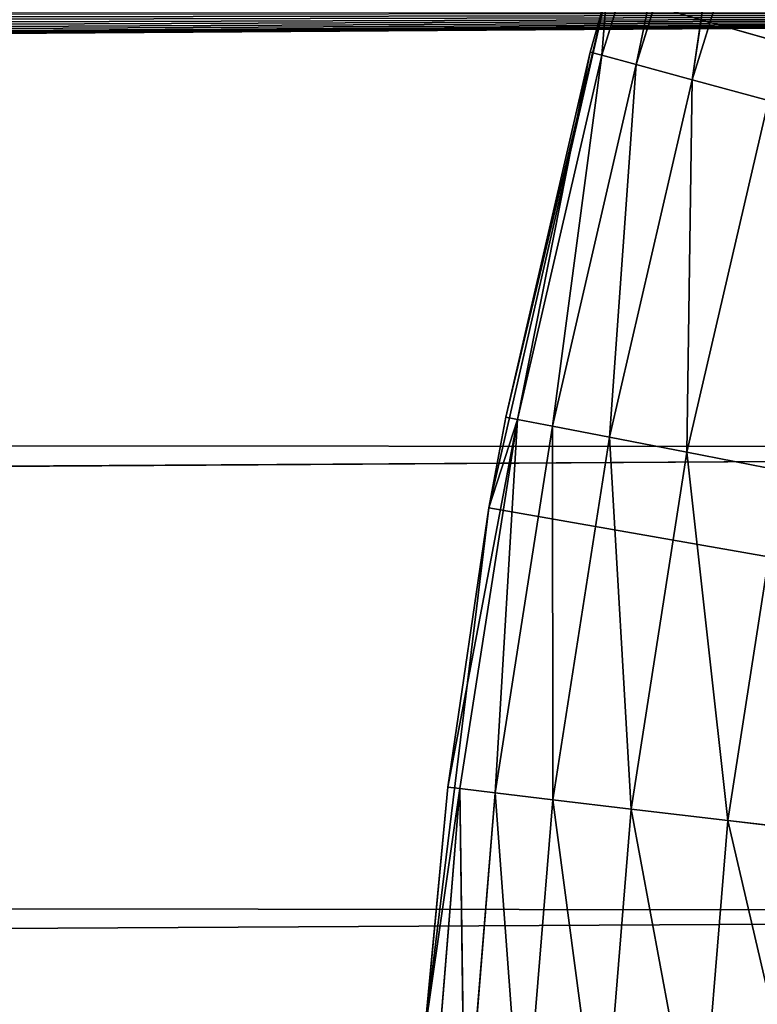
# Model space of a CAD drawing. Extents: x 0.4 to 80.4, y 0.1 to 20.1.
# Tile 385 of 656: x 77.6953 to 77.7888, y 2.6163 to 2.7411. Entities that reach past the tile are written whole.
import ezdxf

# ---------------------------------------------------------------- set-up
doc = ezdxf.new("R2010")
doc.units = 0
doc.header["$LTSCALE"] = 2.54
doc.layers.get('0').update_dxf_attribs({"color": 13, "linetype": 'CONTINUOUS'})

# ---------------------------------------------------------------- blocks, each defined once
blk = doc.blocks.new('P__KA_KUCHENNA_MOLISA_STL')
at = {"color": 0}
for p, q in [((77.78311, 2.78185, 88.98264), (77.76907, 2.73661, 88.98264)), ((77.78311, 2.78185, 88.98264), (77.76907, 2.73661, 88.98264)), ((77.78311, 2.78185, 88.98264), (77.77342, 2.73543, 88.9658)), ((77.78311, 2.78185, 88.98264), (77.77342, 2.73543, 88.9658)), ((77.78737, 2.78035, 88.9658), (77.77342, 2.73543, 88.9658)), ((77.78737, 2.78035, 88.9658), (77.77342, 2.73543, 88.9658)), ((77.78737, 2.78035, 88.9658), (77.78053, 2.7335, 88.95)), ((77.78737, 2.78035, 88.9658), (77.78053, 2.7335, 88.95)), ((77.79432, 2.77791, 88.95), (77.78053, 2.7335, 88.95)), ((77.79432, 2.77791, 88.95), (77.78053, 2.7335, 88.95)), ((77.75475, 2.67927, 89.4), (77.76968, 2.74451, 89.4)), ((77.75475, 2.67927, 89.4), (77.76968, 2.74451, 89.4)), ((77.76968, 2.74451, 89.4), (77.75687, 2.69075, 89)), ((77.76968, 2.74451, 89.4), (77.75687, 2.69075, 89)), ((77.76968, 2.74451, 89.4), (77.7676, 2.73701, 89)), ((77.76968, 2.74451, 89), (77.7676, 2.73701, 89)), ((77.76968, 2.74451, 89.4), (77.7676, 2.73701, 89)), ((77.76968, 2.74451, 89), (77.7676, 2.73701, 89)), ((77.76968, 2.74451, 89), (77.76907, 2.73661, 88.98264)), ((77.76968, 2.74451, 89), (77.76907, 2.73661, 88.98264)), ((78.395, 2.56711, 89.4), (77.76968, 2.74451, 89.4)), ((78.395, 2.56711, 89.4), (77.76968, 2.74451, 89.4)), ((2.45578, 2.22243, 89.4), (78.09189, 2.74211, 89.4)), ((2.45578, 2.22243, 89.4), (78.09189, 2.74211, 89.4)), ((2.51471, 2.23822, 89.4), (78.09189, 2.74211, 89.4)), ((2.51471, 2.23822, 89.4), (78.09189, 2.74211, 89.4)), ((78.09189, 2.74211, 89.4), (2.57, 2.264, 89.4)), ((78.09189, 2.74211, 89.4), (2.57, 2.264, 89.4)), ((2.61998, 2.299, 89.4), (78.09189, 2.74211, 89.4)), ((2.61998, 2.299, 89.4), (78.09189, 2.74211, 89.4)), ((2.66312, 2.34213, 89.4), (78.09189, 2.74211, 89.4)), ((2.66312, 2.34213, 89.4), (78.09189, 2.74211, 89.4)), ((2.69811, 2.39211, 89.4), (78.09189, 2.74211, 89.4)), ((2.69811, 2.39211, 89.4), (78.09189, 2.74211, 89.4)), ((2.69811, 2.74211, 89.5), (78.05032, 2.62789, 89.5)), ((78.06611, 2.68682, 89.5), (2.69811, 2.74211, 89.5)), ((2.69811, 2.74211, 89.5), (78.05032, 2.62789, 89.5)), ((78.06611, 2.68682, 89.5), (2.69811, 2.74211, 89.5)), ((2.7239, 2.4474, 89.4), (78.09189, 2.74211, 89.4)), ((2.7239, 2.4474, 89.4), (78.09189, 2.74211, 89.4)), ((2.73968, 2.50633, 89.4), (78.09189, 2.74211, 89.4)), ((2.73968, 2.50633, 89.4), (78.09189, 2.74211, 89.4)), ((77.7676, 2.73701, 89), (77.75687, 2.69075, 89)), ((77.7676, 2.73701, 89), (77.75687, 2.69075, 89)), ((77.75836, 2.69047, 88.98264), (77.7676, 2.73701, 89)), ((77.75836, 2.69047, 88.98264), (77.7676, 2.73701, 89)), ((77.76907, 2.73661, 88.98264), (77.7676, 2.73701, 89)), ((77.76907, 2.73661, 88.98264), (77.7676, 2.73701, 89)), ((77.75836, 2.69047, 88.98264), (77.76907, 2.73661, 88.98264)), ((77.75836, 2.69047, 88.98264), (77.76907, 2.73661, 88.98264)), ((77.76279, 2.68961, 88.9658), (77.76907, 2.73661, 88.98264)), ((77.76279, 2.68961, 88.9658), (77.76907, 2.73661, 88.98264)), ((77.77342, 2.73543, 88.9658), (77.76907, 2.73661, 88.98264)), ((77.77342, 2.73543, 88.9658), (77.76907, 2.73661, 88.98264)), ((77.76279, 2.68961, 88.9658), (77.77342, 2.73543, 88.9658)), ((77.76279, 2.68961, 88.9658), (77.77342, 2.73543, 88.9658)), ((77.77003, 2.68821, 88.95), (77.77342, 2.73543, 88.9658)), ((77.77003, 2.68821, 88.95), (77.77342, 2.73543, 88.9658)), ((77.78053, 2.7335, 88.95), (77.77342, 2.73543, 88.9658)), ((77.78053, 2.7335, 88.95), (77.77342, 2.73543, 88.9658)), ((77.77003, 2.68821, 88.95), (77.78053, 2.7335, 88.95)), ((77.77003, 2.68821, 88.95), (77.78053, 2.7335, 88.95)), ((77.77984, 2.6863, 88.93572), (77.78053, 2.7335, 88.95)), ((77.77984, 2.6863, 88.93572), (77.78053, 2.7335, 88.95)), ((77.79018, 2.73089, 88.93572), (77.78053, 2.7335, 88.95)), ((77.79018, 2.73089, 88.93572), (77.78053, 2.7335, 88.95)), ((77.77984, 2.6863, 88.93572), (77.79018, 2.73089, 88.93572)), ((77.77984, 2.6863, 88.93572), (77.79018, 2.73089, 88.93572)), ((77.75475, 2.67927, 89.4), (77.75687, 2.69075, 89)), ((77.75687, 2.69075, 89), (77.75475, 2.67927, 89)), ((77.75475, 2.67927, 89.4), (77.75687, 2.69075, 89)), ((77.75687, 2.69075, 89), (77.75475, 2.67927, 89)), ((77.75836, 2.69047, 88.98264), (77.75687, 2.69075, 89)), ((77.75836, 2.69047, 88.98264), (77.75687, 2.69075, 89)), ((77.74955, 2.64384, 89), (77.75836, 2.69047, 88.98264)), ((77.74955, 2.64384, 89), (77.75836, 2.69047, 88.98264)), ((77.75106, 2.64366, 88.98264), (77.75836, 2.69047, 88.98264)), ((77.75106, 2.64366, 88.98264), (77.75836, 2.69047, 88.98264)), ((77.75475, 2.67927, 89), (77.75836, 2.69047, 88.98264)), ((77.75475, 2.67927, 89), (77.75836, 2.69047, 88.98264)), ((77.75554, 2.64313, 88.9658), (77.75836, 2.69047, 88.98264)), ((77.75554, 2.64313, 88.9658), (77.75836, 2.69047, 88.98264)), ((77.75554, 2.64313, 88.9658), (77.76279, 2.68961, 88.9658)), ((77.75554, 2.64313, 88.9658), (77.76279, 2.68961, 88.9658)), ((77.75836, 2.69047, 88.98264), (77.76279, 2.68961, 88.9658)), ((77.75836, 2.69047, 88.98264), (77.76279, 2.68961, 88.9658)), ((77.76285, 2.64226, 88.95), (77.76279, 2.68961, 88.9658)), ((77.76279, 2.68961, 88.9658), (77.77003, 2.68821, 88.95)), ((77.76285, 2.64226, 88.95), (77.76279, 2.68961, 88.9658)), ((77.76279, 2.68961, 88.9658), (77.77003, 2.68821, 88.95)), ((77.76285, 2.64226, 88.95), (77.77003, 2.68821, 88.95)), ((77.76285, 2.64226, 88.95), (77.77003, 2.68821, 88.95)), ((77.77278, 2.64108, 88.93572), (77.77003, 2.68821, 88.95)), ((77.77003, 2.68821, 88.95), (77.77984, 2.6863, 88.93572)), ((77.77278, 2.64108, 88.93572), (77.77003, 2.68821, 88.95)), ((77.77003, 2.68821, 88.95), (77.77984, 2.6863, 88.93572)), ((2.395, 2.21711, 89.4), (78.06611, 2.68682, 89.4)), ((2.395, 2.21711, 89.4), (78.06611, 2.68682, 89.4)), ((2.45578, 2.22243, 89.4), (78.06611, 2.68682, 89.4)), ((2.45578, 2.22243, 89.4), (78.06611, 2.68682, 89.4)), ((77.77278, 2.64108, 88.93572), (77.77984, 2.6863, 88.93572)), ((77.77278, 2.64108, 88.93572), (77.77984, 2.6863, 88.93572)), ((77.78502, 2.63963, 88.92339), (77.77984, 2.6863, 88.93572)), ((77.77984, 2.6863, 88.93572), (77.79194, 2.68396, 88.92339)), ((77.78502, 2.63963, 88.92339), (77.77984, 2.6863, 88.93572)), ((77.77984, 2.6863, 88.93572), (77.79194, 2.68396, 88.92339)), ((77.78502, 2.63963, 88.92339), (77.79194, 2.68396, 88.92339)), ((77.78502, 2.63963, 88.92339), (77.79194, 2.68396, 88.92339)), ((77.74661, 2.61284, 89.4), (77.75475, 2.67927, 89.4)), ((77.74661, 2.61284, 89.4), (77.75475, 2.67927, 89.4)), ((77.75475, 2.67927, 89.4), (77.74955, 2.64384, 89)), ((77.75475, 2.67927, 89.4), (77.74955, 2.64384, 89)), ((77.75475, 2.67927, 89), (77.74955, 2.64384, 89)), ((77.75475, 2.67927, 89), (77.74955, 2.64384, 89)), ((77.75475, 2.67927, 89.4), (77.75475, 2.67927, 89)), ((77.75475, 2.67927, 89.4), (77.75475, 2.67927, 89)), ((77.75475, 2.67927, 89.4), (78.395, 2.56711, 89.4)), ((77.75475, 2.67927, 89.4), (78.395, 2.56711, 89.4)), ((77.74661, 2.61284, 89.4), (77.74955, 2.64384, 89)), ((77.74955, 2.64384, 89), (77.74661, 2.61284, 89)), ((77.74661, 2.61284, 89.4), (77.74955, 2.64384, 89)), ((77.74955, 2.64384, 89), (77.74661, 2.61284, 89)), ((77.75106, 2.64366, 88.98264), (77.74661, 2.61284, 89)), ((77.75106, 2.64366, 88.98264), (77.74661, 2.61284, 89)), ((77.75106, 2.64366, 88.98264), (77.74719, 2.59646, 88.98264)), ((77.75106, 2.64366, 88.98264), (77.74719, 2.59646, 88.98264)), ((77.74955, 2.64384, 89), (77.75106, 2.64366, 88.98264)), ((77.74955, 2.64384, 89), (77.75106, 2.64366, 88.98264)), ((77.75554, 2.64313, 88.9658), (77.75106, 2.64366, 88.98264)), ((77.75106, 2.64366, 88.98264), (77.75169, 2.59625, 88.9658)), ((77.75106, 2.64366, 88.98264), (77.75169, 2.59625, 88.9658)), ((77.75554, 2.64313, 88.9658), (77.75106, 2.64366, 88.98264)), ((77.75554, 2.64313, 88.9658), (77.75169, 2.59625, 88.9658)), ((77.75554, 2.64313, 88.9658), (77.75169, 2.59625, 88.9658)), ((77.76285, 2.64226, 88.95), (77.75554, 2.64313, 88.9658)), ((77.75554, 2.64313, 88.9658), (77.75905, 2.59592, 88.95)), ((77.75554, 2.64313, 88.9658), (77.75905, 2.59592, 88.95)), ((77.76285, 2.64226, 88.95), (77.75554, 2.64313, 88.9658)), ((77.76285, 2.64226, 88.95), (77.75905, 2.59592, 88.95)), ((77.76285, 2.64226, 88.95), (77.75905, 2.59592, 88.95)), ((77.77278, 2.64108, 88.93572), (77.76285, 2.64226, 88.95)), ((77.76285, 2.64226, 88.95), (77.76904, 2.59547, 88.93572)), ((77.76285, 2.64226, 88.95), (77.76904, 2.59547, 88.93572)), ((77.77278, 2.64108, 88.93572), (77.76285, 2.64226, 88.95)), ((77.77278, 2.64108, 88.93572), (77.76904, 2.59547, 88.93572)), ((77.77278, 2.64108, 88.93572), (77.76904, 2.59547, 88.93572)), ((77.78502, 2.63963, 88.92339), (77.77278, 2.64108, 88.93572)), ((77.77278, 2.64108, 88.93572), (77.78135, 2.59491, 88.92339)), ((77.77278, 2.64108, 88.93572), (77.78135, 2.59491, 88.92339)), ((77.78502, 2.63963, 88.92339), (77.77278, 2.64108, 88.93572)), ((77.78502, 2.63963, 88.92339), (77.78135, 2.59491, 88.92339)), ((77.78502, 2.63963, 88.92339), (77.78135, 2.59491, 88.92339)), ((77.7992, 2.63794, 88.9134), (77.78502, 2.63963, 88.92339)), ((77.78502, 2.63963, 88.92339), (77.79562, 2.59426, 88.9134)), ((77.78502, 2.63963, 88.92339), (77.79562, 2.59426, 88.9134)), ((77.7992, 2.63794, 88.9134), (77.78502, 2.63963, 88.92339)), ((2.395, 2.21711, 89.4), (78.05032, 2.62789, 89.4)), ((2.395, 2.21711, 89.4), (78.05032, 2.62789, 89.4))]:
    blk.add_line(p, q, dxfattribs=at)
mesh = blk.add_polyface(dxfattribs=at)
corners = [(78.395, 2.56711, 89.4), (77.79124, 2.80786, 89.4), (77.76968, 2.74451, 89.4)]
mesh.append_faces([[corners[k] for k in face] for face in [(0, 1, 2)]], dxfattribs={"color": 0})
mesh = blk.add_polyface(dxfattribs=at)
corners = [(77.78311, 2.78185, 88.98264), (77.76907, 2.73661, 88.98264), (77.76968, 2.74451, 89)]
mesh.append_faces([[corners[k] for k in face] for face in [(0, 1, 2)]], dxfattribs={"color": 0})
mesh = blk.add_polyface(dxfattribs=at)
corners = [(77.78311, 2.78185, 88.98264), (77.77342, 2.73543, 88.9658), (77.76907, 2.73661, 88.98264)]
mesh.append_faces([[corners[k] for k in face] for face in [(0, 1, 2)]], dxfattribs={"color": 0})
mesh = blk.add_polyface(dxfattribs=at)
corners = [(77.78311, 2.78185, 88.98264), (77.78737, 2.78035, 88.9658), (77.77342, 2.73543, 88.9658)]
mesh.append_faces([[corners[k] for k in face] for face in [(0, 1, 2)]], dxfattribs={"color": 0})
mesh = blk.add_polyface(dxfattribs=at)
corners = [(77.78737, 2.78035, 88.9658), (77.78053, 2.7335, 88.95), (77.77342, 2.73543, 88.9658)]
mesh.append_faces([[corners[k] for k in face] for face in [(0, 1, 2)]], dxfattribs={"color": 0})
mesh = blk.add_polyface(dxfattribs=at)
corners = [(77.78737, 2.78035, 88.9658), (77.79432, 2.77791, 88.95), (77.78053, 2.7335, 88.95)]
mesh.append_faces([[corners[k] for k in face] for face in [(0, 1, 2)]], dxfattribs={"color": 0})
mesh = blk.add_polyface(dxfattribs=at)
corners = [(77.79432, 2.77791, 88.95), (77.79018, 2.73089, 88.93572), (77.78053, 2.7335, 88.95)]
mesh.append_faces([[corners[k] for k in face] for face in [(0, 1, 2)]], dxfattribs={"color": 0})
mesh = blk.add_polyface(dxfattribs=at)
corners = [(77.76968, 2.74451, 89.4), (77.75687, 2.69075, 89), (77.75475, 2.67927, 89.4)]
mesh.append_faces([[corners[k] for k in face] for face in [(0, 1, 2)]], dxfattribs={"color": 0})
mesh = blk.add_polyface(dxfattribs=at)
corners = [(78.395, 2.56711, 89.4), (77.76968, 2.74451, 89.4), (77.75475, 2.67927, 89.4)]
mesh.append_faces([[corners[k] for k in face] for face in [(0, 1, 2)]], dxfattribs={"color": 0})
mesh = blk.add_polyface(dxfattribs=at)
corners = [(77.76968, 2.74451, 89.4), (77.7676, 2.73701, 89), (77.75687, 2.69075, 89)]
mesh.append_faces([[corners[k] for k in face] for face in [(0, 1, 2)]], dxfattribs={"color": 0})
mesh = blk.add_polyface(dxfattribs=at)
corners = [(77.76968, 2.74451, 89), (77.7676, 2.73701, 89), (77.76968, 2.74451, 89.4)]
mesh.append_faces([[corners[k] for k in face] for face in [(0, 1, 2)]], dxfattribs={"color": 0})
mesh = blk.add_polyface(dxfattribs=at)
corners = [(77.76968, 2.74451, 89), (77.76907, 2.73661, 88.98264), (77.7676, 2.73701, 89)]
mesh.append_faces([[corners[k] for k in face] for face in [(0, 1, 2)]], dxfattribs={"color": 0})
mesh = blk.add_polyface(dxfattribs=at)
corners = [(78.09189, 2.74211, 89.4), (78.06611, 2.68682, 89.4), (2.45578, 2.22243, 89.4)]
mesh.append_faces([[corners[k] for k in face] for face in [(0, 1, 2)]], dxfattribs={"color": 0})
mesh = blk.add_polyface(dxfattribs=at)
corners = [(78.09189, 2.74211, 89.4), (2.45578, 2.22243, 89.4), (2.51471, 2.23822, 89.4)]
mesh.append_faces([[corners[k] for k in face] for face in [(0, 1, 2)]], dxfattribs={"color": 0})
mesh = blk.add_polyface(dxfattribs=at)
corners = [(78.09189, 2.74211, 89.4), (2.51471, 2.23822, 89.4), (2.57, 2.264, 89.4)]
mesh.append_faces([[corners[k] for k in face] for face in [(0, 1, 2)]], dxfattribs={"color": 0})
mesh = blk.add_polyface(dxfattribs=at)
corners = [(78.09189, 2.74211, 89.4), (2.57, 2.264, 89.4), (2.61998, 2.299, 89.4)]
mesh.append_faces([[corners[k] for k in face] for face in [(0, 1, 2)]], dxfattribs={"color": 0})
mesh = blk.add_polyface(dxfattribs=at)
corners = [(78.09189, 2.74211, 89.4), (2.61998, 2.299, 89.4), (2.66312, 2.34213, 89.4)]
mesh.append_faces([[corners[k] for k in face] for face in [(0, 1, 2)]], dxfattribs={"color": 0})
mesh = blk.add_polyface(dxfattribs=at)
corners = [(78.09189, 2.74211, 89.4), (2.66312, 2.34213, 89.4), (2.69811, 2.39211, 89.4)]
mesh.append_faces([[corners[k] for k in face] for face in [(0, 1, 2)]], dxfattribs={"color": 0})
mesh = blk.add_polyface(dxfattribs=at)
corners = [(78.09189, 2.74211, 89.4), (2.69811, 2.39211, 89.4), (2.7239, 2.4474, 89.4)]
mesh.append_faces([[corners[k] for k in face] for face in [(0, 1, 2)]], dxfattribs={"color": 0})
mesh = blk.add_polyface(dxfattribs=at)
corners = [(78.09189, 2.74211, 89.4), (2.7239, 2.68682, 89.4), (2.69811, 2.74211, 89.4)]
mesh.append_faces([[corners[k] for k in face] for face in [(0, 1, 2)]], dxfattribs={"color": 0})
mesh = blk.add_polyface(dxfattribs=at)
corners = [(78.06611, 2.68682, 89.5), (2.69811, 2.74211, 89.5), (78.05032, 2.62789, 89.5)]
mesh.append_faces([[corners[k] for k in face] for face in [(0, 1, 2)]], dxfattribs={"color": 0})
mesh = blk.add_polyface(dxfattribs=at)
corners = [(78.05032, 2.62789, 89.5), (2.69811, 2.74211, 89.5), (78.045, 2.56711, 89.5)]
mesh.append_faces([[corners[k] for k in face] for face in [(0, 1, 2)]], dxfattribs={"color": 0})
mesh = blk.add_polyface(dxfattribs=at)
corners = [(78.045, 2.56711, 89.5), (2.69811, 2.74211, 89.5), (2.7239, 2.68682, 89.5)]
mesh.append_faces([[corners[k] for k in face] for face in [(0, 1, 2)]], dxfattribs={"color": 0})
mesh = blk.add_polyface(dxfattribs=at)
corners = [(78.09189, 2.74211, 89.5), (2.69811, 2.74211, 89.5), (78.06611, 2.68682, 89.5)]
mesh.append_faces([[corners[k] for k in face] for face in [(0, 1, 2)]], dxfattribs={"color": 0})
mesh = blk.add_polyface(dxfattribs=at)
corners = [(78.09189, 2.74211, 89.4), (2.7239, 2.4474, 89.4), (2.73968, 2.50633, 89.4)]
mesh.append_faces([[corners[k] for k in face] for face in [(0, 1, 2)]], dxfattribs={"color": 0})
mesh = blk.add_polyface(dxfattribs=at)
corners = [(78.09189, 2.74211, 89.4), (2.73968, 2.62789, 89.4), (2.7239, 2.68682, 89.4)]
mesh.append_faces([[corners[k] for k in face] for face in [(0, 1, 2)]], dxfattribs={"color": 0})
mesh = blk.add_polyface(dxfattribs=at)
corners = [(78.09189, 2.74211, 89.4), (2.73968, 2.50633, 89.4), (2.745, 2.56711, 89.4)]
mesh.append_faces([[corners[k] for k in face] for face in [(0, 1, 2)]], dxfattribs={"color": 0})
mesh = blk.add_polyface(dxfattribs=at)
corners = [(78.09189, 2.74211, 89.4), (2.745, 2.56711, 89.4), (2.73968, 2.62789, 89.4)]
mesh.append_faces([[corners[k] for k in face] for face in [(0, 1, 2)]], dxfattribs={"color": 0})
mesh = blk.add_polyface(dxfattribs=at)
corners = [(77.7676, 2.73701, 89), (77.75836, 2.69047, 88.98264), (77.75687, 2.69075, 89)]
mesh.append_faces([[corners[k] for k in face] for face in [(0, 1, 2)]], dxfattribs={"color": 0})
mesh = blk.add_polyface(dxfattribs=at)
corners = [(77.7676, 2.73701, 89), (77.76907, 2.73661, 88.98264), (77.75836, 2.69047, 88.98264)]
mesh.append_faces([[corners[k] for k in face] for face in [(0, 1, 2)]], dxfattribs={"color": 0})
mesh = blk.add_polyface(dxfattribs=at)
corners = [(77.76907, 2.73661, 88.98264), (77.76279, 2.68961, 88.9658), (77.75836, 2.69047, 88.98264)]
mesh.append_faces([[corners[k] for k in face] for face in [(0, 1, 2)]], dxfattribs={"color": 0})
mesh = blk.add_polyface(dxfattribs=at)
corners = [(77.76907, 2.73661, 88.98264), (77.77342, 2.73543, 88.9658), (77.76279, 2.68961, 88.9658)]
mesh.append_faces([[corners[k] for k in face] for face in [(0, 1, 2)]], dxfattribs={"color": 0})
mesh = blk.add_polyface(dxfattribs=at)
corners = [(77.77342, 2.73543, 88.9658), (77.77003, 2.68821, 88.95), (77.76279, 2.68961, 88.9658)]
mesh.append_faces([[corners[k] for k in face] for face in [(0, 1, 2)]], dxfattribs={"color": 0})
mesh = blk.add_polyface(dxfattribs=at)
corners = [(77.77342, 2.73543, 88.9658), (77.78053, 2.7335, 88.95), (77.77003, 2.68821, 88.95)]
mesh.append_faces([[corners[k] for k in face] for face in [(0, 1, 2)]], dxfattribs={"color": 0})
mesh = blk.add_polyface(dxfattribs=at)
corners = [(77.78053, 2.7335, 88.95), (77.77984, 2.6863, 88.93572), (77.77003, 2.68821, 88.95)]
mesh.append_faces([[corners[k] for k in face] for face in [(0, 1, 2)]], dxfattribs={"color": 0})
mesh = blk.add_polyface(dxfattribs=at)
corners = [(77.78053, 2.7335, 88.95), (77.79018, 2.73089, 88.93572), (77.77984, 2.6863, 88.93572)]
mesh.append_faces([[corners[k] for k in face] for face in [(0, 1, 2)]], dxfattribs={"color": 0})
mesh = blk.add_polyface(dxfattribs=at)
corners = [(77.79194, 2.68396, 88.92339), (77.77984, 2.6863, 88.93572), (77.79018, 2.73089, 88.93572)]
mesh.append_faces([[corners[k] for k in face] for face in [(0, 1, 2)]], dxfattribs={"color": 0})
mesh = blk.add_polyface(dxfattribs=at)
corners = [(77.75687, 2.69075, 89), (77.75475, 2.67927, 89), (77.75475, 2.67927, 89.4)]
mesh.append_faces([[corners[k] for k in face] for face in [(0, 1, 2)]], dxfattribs={"color": 0})
mesh = blk.add_polyface(dxfattribs=at)
corners = [(77.75687, 2.69075, 89), (77.75836, 2.69047, 88.98264), (77.75475, 2.67927, 89)]
mesh.append_faces([[corners[k] for k in face] for face in [(0, 1, 2)]], dxfattribs={"color": 0})
mesh = blk.add_polyface(dxfattribs=at)
corners = [(77.75836, 2.69047, 88.98264), (77.75106, 2.64366, 88.98264), (77.74955, 2.64384, 89)]
mesh.append_faces([[corners[k] for k in face] for face in [(0, 1, 2)]], dxfattribs={"color": 0})
mesh = blk.add_polyface(dxfattribs=at)
corners = [(77.75836, 2.69047, 88.98264), (77.74955, 2.64384, 89), (77.75475, 2.67927, 89)]
mesh.append_faces([[corners[k] for k in face] for face in [(0, 1, 2)]], dxfattribs={"color": 0})
mesh = blk.add_polyface(dxfattribs=at)
corners = [(77.75836, 2.69047, 88.98264), (77.75554, 2.64313, 88.9658), (77.75106, 2.64366, 88.98264)]
mesh.append_faces([[corners[k] for k in face] for face in [(0, 1, 2)]], dxfattribs={"color": 0})
mesh = blk.add_polyface(dxfattribs=at)
corners = [(77.75836, 2.69047, 88.98264), (77.76279, 2.68961, 88.9658), (77.75554, 2.64313, 88.9658)]
mesh.append_faces([[corners[k] for k in face] for face in [(0, 1, 2)]], dxfattribs={"color": 0})
mesh = blk.add_polyface(dxfattribs=at)
corners = [(77.76279, 2.68961, 88.9658), (77.76285, 2.64226, 88.95), (77.75554, 2.64313, 88.9658)]
mesh.append_faces([[corners[k] for k in face] for face in [(0, 1, 2)]], dxfattribs={"color": 0})
mesh = blk.add_polyface(dxfattribs=at)
corners = [(77.76279, 2.68961, 88.9658), (77.77003, 2.68821, 88.95), (77.76285, 2.64226, 88.95)]
mesh.append_faces([[corners[k] for k in face] for face in [(0, 1, 2)]], dxfattribs={"color": 0})
mesh = blk.add_polyface(dxfattribs=at)
corners = [(77.77003, 2.68821, 88.95), (77.77278, 2.64108, 88.93572), (77.76285, 2.64226, 88.95)]
mesh.append_faces([[corners[k] for k in face] for face in [(0, 1, 2)]], dxfattribs={"color": 0})
mesh = blk.add_polyface(dxfattribs=at)
corners = [(77.77003, 2.68821, 88.95), (77.77984, 2.6863, 88.93572), (77.77278, 2.64108, 88.93572)]
mesh.append_faces([[corners[k] for k in face] for face in [(0, 1, 2)]], dxfattribs={"color": 0})
mesh = blk.add_polyface(dxfattribs=at)
corners = [(78.06611, 2.68682, 89.4), (78.05032, 2.62789, 89.4), (2.395, 2.21711, 89.4)]
mesh.append_faces([[corners[k] for k in face] for face in [(0, 1, 2)]], dxfattribs={"color": 0})
mesh = blk.add_polyface(dxfattribs=at)
corners = [(78.06611, 2.68682, 89.4), (2.395, 2.21711, 89.4), (2.45578, 2.22243, 89.4)]
mesh.append_faces([[corners[k] for k in face] for face in [(0, 1, 2)]], dxfattribs={"color": 0})
mesh = blk.add_polyface(dxfattribs=at)
corners = [(78.045, 2.56711, 89.5), (2.7239, 2.68682, 89.5), (2.73968, 2.62789, 89.5)]
mesh.append_faces([[corners[k] for k in face] for face in [(0, 1, 2)]], dxfattribs={"color": 0})
mesh = blk.add_polyface(dxfattribs=at)
corners = [(77.78502, 2.63963, 88.92339), (77.77278, 2.64108, 88.93572), (77.77984, 2.6863, 88.93572)]
mesh.append_faces([[corners[k] for k in face] for face in [(0, 1, 2)]], dxfattribs={"color": 0})
mesh = blk.add_polyface(dxfattribs=at)
corners = [(77.79194, 2.68396, 88.92339), (77.78502, 2.63963, 88.92339), (77.77984, 2.6863, 88.93572)]
mesh.append_faces([[corners[k] for k in face] for face in [(0, 1, 2)]], dxfattribs={"color": 0})
mesh = blk.add_polyface(dxfattribs=at)
corners = [(77.7992, 2.63794, 88.9134), (77.78502, 2.63963, 88.92339), (77.79194, 2.68396, 88.92339)]
mesh.append_faces([[corners[k] for k in face] for face in [(0, 1, 2)]], dxfattribs={"color": 0})
mesh = blk.add_polyface(dxfattribs=at)
corners = [(77.75475, 2.67927, 89.4), (77.74955, 2.64384, 89), (77.74661, 2.61284, 89.4)]
mesh.append_faces([[corners[k] for k in face] for face in [(0, 1, 2)]], dxfattribs={"color": 0})
mesh = blk.add_polyface(dxfattribs=at)
corners = [(78.395, 2.56711, 89.4), (77.75475, 2.67927, 89.4), (77.74661, 2.61284, 89.4)]
mesh.append_faces([[corners[k] for k in face] for face in [(0, 1, 2)]], dxfattribs={"color": 0})
mesh = blk.add_polyface(dxfattribs=at)
corners = [(77.75475, 2.67927, 89), (77.74955, 2.64384, 89), (77.75475, 2.67927, 89.4)]
mesh.append_faces([[corners[k] for k in face] for face in [(0, 1, 2)]], dxfattribs={"color": 0})
mesh = blk.add_polyface(dxfattribs=at)
corners = [(77.74955, 2.64384, 89), (77.74661, 2.61284, 89), (77.74661, 2.61284, 89.4)]
mesh.append_faces([[corners[k] for k in face] for face in [(0, 1, 2)]], dxfattribs={"color": 0})
mesh = blk.add_polyface(dxfattribs=at)
corners = [(77.74955, 2.64384, 89), (77.75106, 2.64366, 88.98264), (77.74661, 2.61284, 89)]
mesh.append_faces([[corners[k] for k in face] for face in [(0, 1, 2)]], dxfattribs={"color": 0})
mesh = blk.add_polyface(dxfattribs=at)
corners = [(77.75106, 2.64366, 88.98264), (77.74719, 2.59646, 88.98264), (77.74661, 2.61284, 89)]
mesh.append_faces([[corners[k] for k in face] for face in [(0, 1, 2)]], dxfattribs={"color": 0})
mesh = blk.add_polyface(dxfattribs=at)
corners = [(77.75106, 2.64366, 88.98264), (77.75169, 2.59625, 88.9658), (77.74719, 2.59646, 88.98264)]
mesh.append_faces([[corners[k] for k in face] for face in [(0, 1, 2)]], dxfattribs={"color": 0})
mesh = blk.add_polyface(dxfattribs=at)
corners = [(77.75106, 2.64366, 88.98264), (77.75554, 2.64313, 88.9658), (77.75169, 2.59625, 88.9658)]
mesh.append_faces([[corners[k] for k in face] for face in [(0, 1, 2)]], dxfattribs={"color": 0})
mesh = blk.add_polyface(dxfattribs=at)
corners = [(77.75554, 2.64313, 88.9658), (77.75905, 2.59592, 88.95), (77.75169, 2.59625, 88.9658)]
mesh.append_faces([[corners[k] for k in face] for face in [(0, 1, 2)]], dxfattribs={"color": 0})
mesh = blk.add_polyface(dxfattribs=at)
corners = [(77.75554, 2.64313, 88.9658), (77.76285, 2.64226, 88.95), (77.75905, 2.59592, 88.95)]
mesh.append_faces([[corners[k] for k in face] for face in [(0, 1, 2)]], dxfattribs={"color": 0})
mesh = blk.add_polyface(dxfattribs=at)
corners = [(77.76285, 2.64226, 88.95), (77.76904, 2.59547, 88.93572), (77.75905, 2.59592, 88.95)]
mesh.append_faces([[corners[k] for k in face] for face in [(0, 1, 2)]], dxfattribs={"color": 0})
mesh = blk.add_polyface(dxfattribs=at)
corners = [(77.76285, 2.64226, 88.95), (77.77278, 2.64108, 88.93572), (77.76904, 2.59547, 88.93572)]
mesh.append_faces([[corners[k] for k in face] for face in [(0, 1, 2)]], dxfattribs={"color": 0})
mesh = blk.add_polyface(dxfattribs=at)
corners = [(77.78135, 2.59491, 88.92339), (77.76904, 2.59547, 88.93572), (77.77278, 2.64108, 88.93572)]
mesh.append_faces([[corners[k] for k in face] for face in [(0, 1, 2)]], dxfattribs={"color": 0})
mesh = blk.add_polyface(dxfattribs=at)
corners = [(77.78502, 2.63963, 88.92339), (77.78135, 2.59491, 88.92339), (77.77278, 2.64108, 88.93572)]
mesh.append_faces([[corners[k] for k in face] for face in [(0, 1, 2)]], dxfattribs={"color": 0})
mesh = blk.add_polyface(dxfattribs=at)
corners = [(77.79562, 2.59426, 88.9134), (77.78135, 2.59491, 88.92339), (77.78502, 2.63963, 88.92339)]
mesh.append_faces([[corners[k] for k in face] for face in [(0, 1, 2)]], dxfattribs={"color": 0})
mesh = blk.add_polyface(dxfattribs=at)
corners = [(77.7992, 2.63794, 88.9134), (77.79562, 2.59426, 88.9134), (77.78502, 2.63963, 88.92339)]
mesh.append_faces([[corners[k] for k in face] for face in [(0, 1, 2)]], dxfattribs={"color": 0})
mesh = blk.add_polyface(dxfattribs=at)
corners = [(78.05032, 2.62789, 89.4), (78.045, 2.56711, 89.4), (2.395, 2.21711, 89.4)]
mesh.append_faces([[corners[k] for k in face] for face in [(0, 1, 2)]], dxfattribs={"color": 0})
mesh = blk.add_polyface(dxfattribs=at)
corners = [(78.045, 2.56711, 89.5), (2.73968, 2.62789, 89.5), (2.745, 2.56711, 89.5)]
mesh.append_faces([[corners[k] for k in face] for face in [(0, 1, 2)]], dxfattribs={"color": 0})

msp = doc.modelspace()

# ---------------------------------------------------------------- block references
at = {"color": 0}
msp.add_blockref('P__KA_KUCHENNA_MOLISA_STL', (0, 0), dxfattribs=at)

doc.saveas('drawing.dxf')
